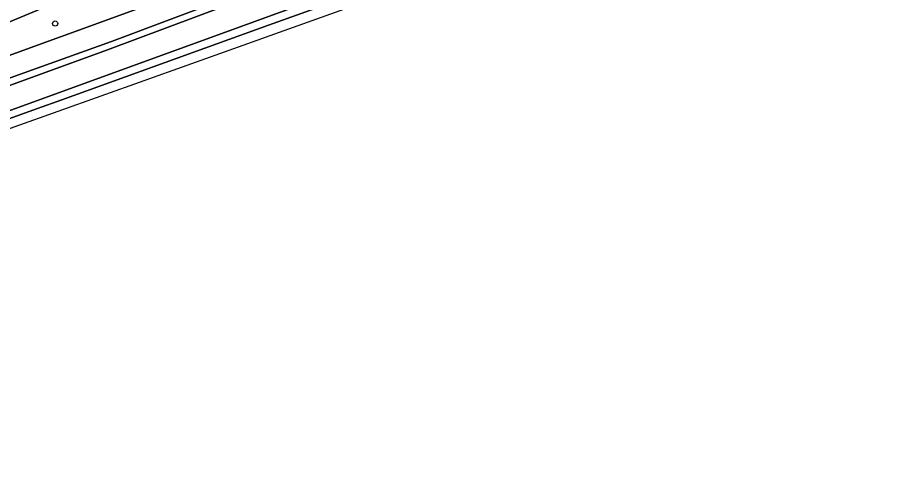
# Model space of a CAD drawing. Extents: x 156661 to 157576, y 383570 to 384425.
# Drawn here: x 156996.3 to 157162.1, y 383631.2 to 383714.8 of the extents above; entities that cross this region are included whole.
import ezdxf

# ---------------------------------------------------------------- set-up
doc = ezdxf.new("R2010")
doc.units = 0
for name, color, linetype in [('IMGEO_Boom', 7, 'Continuous'), ('IMGEO_Fietspad_gesloten', 7, 'Continuous'), ('IMGEO_Groenvoorziening', 7, 'Continuous'), ('IMGEO_Oever', 7, 'Continuous'), ('IMGEO_Voetpad_onverhard', 7, 'Continuous'), ('IMGEO_Waterloop', 7, 'Continuous')]:
    doc.layers.add(name, color=color, linetype=linetype)

msp = doc.modelspace()

# ---------------------------------------------------------------- linework, layer by layer
at = {"layer": 'IMGEO_Boom'}
msp.add_circle((157003.32, 383713.72), 0.489, dxfattribs=at)
at = {"layer": 'IMGEO_Fietspad_gesloten'}
msp.add_lwpolyline([(156814.15, 383631.2), (156815.84, 383631.88), (156834.28, 383636.78), (156890.51, 383656.91), (156987.61, 383691.45), (157028.16, 383705.88), (157137.24, 383744.94), (157148.48, 383753.68), (157148.48, 383753.68), (157137.6, 383747.87), (157135.74, 383746.91), (157131.66, 383745.02), (157124.32, 383742.33), (157106.61, 383736.03), (157043.51, 383713.39), (157004.59, 383699.36), (157000, 383697.71), (156979.95, 383690.48), (156918.07, 383668.49), (156845.49, 383642.47), (156835.12, 383639.07)], dxfattribs=at)
at = {"layer": 'IMGEO_Groenvoorziening'}
for points in [[(156835.12, 383639.07), (156845.49, 383642.47), (156918.07, 383668.49), (156979.95, 383690.48), (157000, 383697.71), (157004.59, 383699.36), (157043.51, 383713.39), (157106.61, 383736.03), (157124.32, 383742.33), (157131.66, 383745.02), (157135.74, 383746.91), (157137.6, 383747.87), (157148.48, 383753.68), (157148.48, 383753.68), (157156.7, 383760.08), (157167.2, 383763.77)], [(157159.49, 383762.12), (157154.27, 383759.36), (157142.79, 383754.17), (157133.56, 383749.42), (157126.9, 383746.55), (157115.73, 383742.47), (157107.79, 383738.98), (157094.28, 383733.56), (156957.48, 383683.79), (156832.31, 383639.6), (156822.36, 383636.71), (156820.4, 383636.53)], [(156818.26, 383643.4), (156825.36, 383646.15), (157071.88, 383735.81)], [(157005.9, 383718.77), (156983.56, 383709.4), (156937.78, 383692.97), (156913.84, 383684.03), (156907.76, 383681.76)]]:
    msp.add_lwpolyline(points, dxfattribs=at)
at = {"layer": 'IMGEO_Oever'}
for points in [[(157081.61, 383734.6), (157114.52, 383747.76), (157125.61, 383751.99), (157134.53, 383755.88), (157151.24, 383765.15), (157148.73, 383769.94), (157143.74, 383766.75), (157131.64, 383758.9), (157127.94, 383756.46), (157124.63, 383755.12), (157115.13, 383751.65), (157105.66, 383748.02), (157097.58, 383744.47), (157071.88, 383735.81), (156825.36, 383646.15), (156818.26, 383643.4)], [(156822.36, 383636.71), (156832.31, 383639.6), (156957.48, 383683.79), (157094.28, 383733.56), (157107.79, 383738.98), (157115.73, 383742.47), (157126.9, 383746.55), (157133.56, 383749.42), (157142.79, 383754.17), (157154.27, 383759.36), (157152.69, 383762.39), (157146.43, 383759.19), (157139.78, 383755.88), (157132.7, 383752.79), (157124.7, 383749.59), (157115.55, 383746.16), (157086.26, 383734.97), (157058.33, 383725.73), (157013.16, 383708.73), (156977.08, 383695.66), (156937.77, 383681.3), (156897.55, 383667.14), (156850.23, 383649.57), (156819.84, 383639.25)], [(156819.46, 383640.51), (156833.19, 383645.04), (156901.06, 383669.84), (157013.96, 383710.31), (157058.85, 383727.28), (157081.61, 383734.6)]]:
    msp.add_lwpolyline(points, dxfattribs=at)
at = {"layer": 'IMGEO_Voetpad_onverhard'}
msp.add_lwpolyline([(156907.76, 383681.76), (156913.84, 383684.03), (156937.78, 383692.97), (156983.56, 383709.4), (157005.9, 383718.77)], dxfattribs=at)
at = {"layer": 'IMGEO_Waterloop'}
msp.add_lwpolyline([(156977.08, 383695.66), (157013.16, 383708.73), (157058.33, 383725.73), (157086.26, 383734.97), (157115.55, 383746.16), (157124.7, 383749.59), (157132.7, 383752.79), (157139.78, 383755.88), (157146.43, 383759.19), (157152.69, 383762.39), (157159.02, 383765.86), (157157.4, 383768.72), (157151.24, 383765.15), (157134.53, 383755.88), (157125.61, 383751.99), (157114.52, 383747.76), (157081.61, 383734.6), (157058.85, 383727.28), (157013.96, 383710.31), (156901.06, 383669.84)], dxfattribs=at)

doc.saveas('drawing.dxf')
